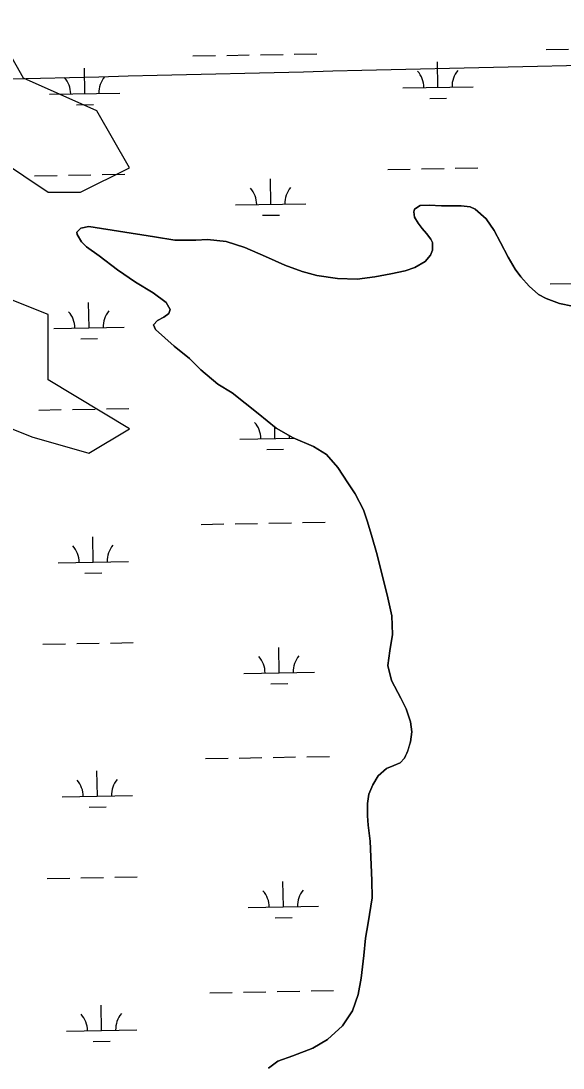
# Model space of a CAD drawing. Extents: x 3914892 to 3953151, y 242587 to 268572.
# Drawn here: x 3947022 to 3947793, y 253183 to 254670 of the extents above; entities that cross this region are included whole.
import ezdxf

# ---------------------------------------------------------------- set-up
doc = ezdxf.new("R2010")
doc.units = 0
for name, color, linetype in [('V-GRID-MAJR', 7, 'Continuous'), ('V-SITE-VEGE', 7, 'Continuous'), ('V-TOPO-SHOR', 7, 'Continuous'), ('V-WETL-SWMP', 7, 'Continuous')]:
    doc.layers.add(name, color=color, linetype=linetype)

msp = doc.modelspace()

# ---------------------------------------------------------------- linework, layer by layer
at = {"layer": 'V-GRID-MAJR'}
msp.add_spline([(3919048.168, 254080.336), (3924366.077, 254173.55000000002), (3929683.974, 254267.537), (3935001.8570000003, 254362.298), (3940319.725, 254457.832), (3945637.58, 254554.14), (3950955.421, 254651.22100000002), (3950955.4220000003, 254651.22100000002)], degree=3, dxfattribs=at)
at = {"layer": 'V-SITE-VEGE'}
for points in [[(3946991.4395061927, 254472.9564894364), (3947060.950671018, 254426.6157128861), (3947107.2914475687, 254426.6157128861), (3947176.802612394, 254461.37129529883), (3947130.4618358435, 254542.46765426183), (3947026.1950886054, 254588.80843081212), (3946979.8543120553, 254669.90478977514)], [(3946979.8543120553, 254102.2302770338), (3947037.7802827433, 254079.05988875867), (3947118.876641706, 254055.88950048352), (3947176.802612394, 254090.64508289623), (3947060.950671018, 254160.15624772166), (3947060.950671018, 254218.08221840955), (3947060.950671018, 254252.83780082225), (3947003.0247003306, 254276.0081890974)]]:
    msp.add_lwpolyline(points, dxfattribs=at)
at = {"layer": 'V-TOPO-SHOR'}
for points in [[(3947518.6950000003, 253504.86500000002), (3947515.887, 253527.731), (3947514.767, 253540.975), (3947515.003, 253558.613), (3947516.731, 253571.56), (3947522.6210000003, 253585.231), (3947530.307, 253597.58000000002), (3947541.864, 253608.32), (3947552.555, 253612.328), (3947561.169, 253616.362), (3947567.7430000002, 253623.02000000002), (3947572.025, 253632.82200000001), (3947575.8340000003, 253646.259), (3947577.8370000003, 253660.241), (3947575.949, 253674.274), (3947569.711, 253692.775), (3947562.129, 253707.92), (3947548.9790000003, 253733.26), (3947544.076, 253754.59600000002), (3947546.685, 253775.314), (3947550.365, 253798.352), (3947549.681, 253824.82200000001), (3947544.057, 253850.578), (3947535.437, 253884.935), (3947527.798, 253915.127), (3947521.595, 253936.22100000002), (3947515.148, 253958.616), (3947509.147, 253975.559), (3947497.519, 253998.28100000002), (3947487.092, 254013.986), (3947472.855, 254035.70500000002), (3947456.757, 254054.079), (3947438.231, 254065.48), (3947409.082, 254077.801), (3947385.143, 254091.611), (3947359.735, 254112.18300000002), (3947322.775, 254141.73), (3947302.449, 254154.192), (3947278.3340000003, 254174.487), (3947262.2060000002, 254190.527), (3947240.132, 254208.201), (3947213.7290000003, 254231.901), (3947210.7, 254238.168), (3947216.488, 254244.316), (3947225.376, 254249.385), (3947232.444, 254254.22), (3947234.336, 254259.901), (3947229.022, 254269.83000000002), (3947210.268, 254283.57), (3947185.309, 254298.946), (3947159.603, 254316.412), (3947133.667, 254336.212), (3947115.679, 254349.163), (3947108.507, 254356.00400000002), (3947102.4250000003, 254366.72100000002), (3947101.6890000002, 254369.844), (3947107.471, 254375.47400000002), (3947119.179, 254378.169), (3947212.37, 254363.438), (3947241.1010000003, 254358.64500000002), (3947271.1920000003, 254358.76200000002), (3947287.804, 254359.31900000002), (3947314.227, 254356.632), (3947340.5700000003, 254347.979), (3947370.231, 254335.132), (3947397.306, 254322.83800000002), (3947422.091, 254313.948), (3947442.77, 254308.484), (3947472.281, 254303.939), (3947500.29, 254303.306), (3947525.2320000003, 254306.348), (3947548.123, 254310.97), (3947568.67, 254315.10700000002), (3947582.224, 254319.854), (3947597.123, 254328.476), (3947604.506, 254337.457), (3947607.191, 254344.16400000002), (3947607.339, 254355.317), (3947604.8030000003, 254359.76200000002), (3947598.946, 254367.882), (3947592.8140000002, 254374.96600000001), (3947586.951, 254382.568), (3947581.878, 254391.196), (3947580.94, 254398.731), (3947581.765, 254402.352), (3947589.619, 254407.695), (3947602.595, 254408.041), (3947619.969, 254407.55000000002), (3947635.271, 254407.347), (3947648.241, 254407.43300000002), (3947660.671, 254405.711), (3947667.896, 254402.759), (3947683.532, 254388.802), (3947694.727, 254372.312), (3947703.838, 254355.328), (3947714.973, 254334.428), (3947724.863, 254317.434), (3947732.762, 254306.69400000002), (3947744.774, 254293.044), (3947757.848, 254281.454), (3947768.666, 254275.603)], [(3947768.666, 254275.603), (3947787.767, 254268.603), (3947806.394, 254264.72400000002)], [(3947374.321, 253182.79), (3947387.42, 253192.473), (3947409.0530000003, 253200.227), (3947437.478, 253211.26200000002), (3947458.13, 253223.179), (3947479.4, 253242.61000000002), (3947493.437, 253264.21300000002), (3947501.789, 253287.44700000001), (3947505.985, 253310.479), (3947509.7860000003, 253342.59600000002), (3947512.1950000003, 253367.467), (3947515.8570000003, 253389.208), (3947521.7770000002, 253424.66700000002), (3947521.327, 253449.317), (3947520.065, 253471.384), (3947518.6950000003, 253504.86500000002)]]:
    msp.add_lwpolyline(points, dxfattribs=at)
at = {"layer": 'V-WETL-SWMP'}
for p, q in [((3947768.7281567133, 254629.12013092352), (3947800.723036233, 254629.69256826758)), ((3947266.9004695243, 254620.14166584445), (3947298.895349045, 254620.7141031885)), ((3947314.8927888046, 254621.00032186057), (3947346.8876683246, 254621.57275920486)), ((3947362.8851080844, 254621.8589778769), (3947394.8799876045, 254622.43141522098)), ((3947410.877427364, 254622.71763389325), (3947442.872306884, 254623.29007123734)), ((3947615.0686004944, 254575.6208055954), (3947614.424608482, 254611.61504505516)), ((3947113.240913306, 254566.64234051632), (3947112.5969212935, 254602.6365799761)), ((3947063.248914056, 254565.74790716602), (3947163.232912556, 254567.53677386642)), ((3947565.0766012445, 254574.7263722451), (3947665.060599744, 254576.5152389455)), ((3947101.5188735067, 254550.9991457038), (3947125.515033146, 254551.4284737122)), ((3947603.3465606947, 254559.97761078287), (3947627.342720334, 254560.40693879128)), ((3947591.729590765, 254459.7527611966), (3947623.7244702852, 254460.32519854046)), ((3947639.7219100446, 254460.61141721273), (3947671.7167895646, 254461.18385455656)), ((3947041.9095842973, 254449.91564010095), (3947073.9044638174, 254450.48807744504)), ((3947089.901903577, 254450.77429611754), (3947121.8967830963, 254451.3467334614)), ((3947137.8942228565, 254451.63295213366), (3947169.889102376, 254452.2053894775)), ((3947377.530575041, 254409.48298241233), (3947376.8865830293, 254445.47722187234)), ((3947543.7372714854, 254458.89410518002), (3947575.732151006, 254459.4665425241)), ((3947327.5385757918, 254408.58854906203), (3947427.522574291, 254410.3774157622)), ((3947581.7660000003, 254402.352), (3947580.94, 254398.73100000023)), ((3947589.62, 254407.695), (3947581.7660000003, 254402.352)), ((3947602.595, 254408.04100000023), (3947589.62, 254407.69500000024)), ((3947619.969, 254407.55000000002), (3947602.595, 254408.041)), ((3947635.271, 254407.34600000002), (3947619.969, 254407.55000000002)), ((3947648.242, 254407.432), (3947635.271, 254407.34600000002)), ((3947660.671, 254405.71000000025), (3947648.242, 254407.43200000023)), ((3947667.895, 254402.76000000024), (3947660.671, 254405.71000000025)), ((3947683.5330000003, 254388.803), (3947667.895, 254402.76)), ((3947365.808535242, 254393.8397875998), (3947389.8046948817, 254394.26911560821)), ((3947580.94, 254398.73100000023), (3947581.877, 254391.19600000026)), ((3947581.877, 254391.19600000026), (3947586.95, 254382.56800000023)), ((3947694.727, 254372.31100000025), (3947683.5330000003, 254388.803)), ((3947107.471, 254375.47300000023), (3947101.6890000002, 254369.84300000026)), ((3947119.18, 254378.17), (3947107.471, 254375.473)), ((3947212.37, 254363.438), (3947119.18, 254378.17)), ((3947586.95, 254382.568), (3947592.815, 254374.967)), ((3947592.815, 254374.967), (3947598.946, 254367.881)), ((3947703.839, 254355.328), (3947694.727, 254372.31100000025)), ((3947101.6890000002, 254369.843), (3947102.4250000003, 254366.72)), ((3947102.4250000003, 254366.72), (3947108.508, 254356.003)), ((3947108.508, 254356.003), (3947115.68, 254349.16300000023)), ((3947241.1010000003, 254358.64500000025), (3947212.37, 254363.43800000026)), ((3947271.193, 254358.76300000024), (3947241.1010000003, 254358.64500000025)), ((3947287.8030000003, 254359.31900000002), (3947271.193, 254358.763)), ((3947314.227, 254356.63200000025), (3947287.8030000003, 254359.31900000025)), ((3947340.571, 254347.98), (3947314.227, 254356.632)), ((3947598.946, 254367.881), (3947604.804, 254359.76200000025)), ((3947604.804, 254359.76200000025), (3947607.339, 254355.318)), ((3947115.68, 254349.16300000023), (3947133.666, 254336.21200000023)), ((3947370.231, 254335.133), (3947340.571, 254347.98)), ((3947607.191, 254344.16500000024), (3947604.507, 254337.456)), ((3947607.339, 254355.318), (3947607.191, 254344.16500000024)), ((3947714.974, 254334.42700000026), (3947703.839, 254355.328)), ((3947133.666, 254336.212), (3947159.602, 254316.411)), ((3947397.305, 254322.83900000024), (3947370.231, 254335.13300000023)), ((3947597.1240000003, 254328.47600000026), (3947582.223, 254319.85500000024)), ((3947604.507, 254337.456), (3947597.1240000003, 254328.47600000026)), ((3947724.864, 254317.434), (3947714.974, 254334.42700000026)), ((3947159.602, 254316.411), (3947185.31, 254298.94700000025)), ((3947422.09, 254313.948), (3947397.305, 254322.839)), ((3947442.769, 254308.48400000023), (3947422.09, 254313.948)), ((3947568.67, 254315.10700000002), (3947548.122, 254310.97100000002)), ((3947582.223, 254319.85500000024), (3947568.67, 254315.10700000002)), ((3947732.7630000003, 254306.693), (3947724.864, 254317.434)), ((3947185.31, 254298.94700000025), (3947210.268, 254283.56900000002)), ((3947472.281, 254303.94), (3947442.769, 254308.484)), ((3947500.289, 254303.30700000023), (3947472.281, 254303.94000000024)), ((3947525.2320000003, 254306.34700000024), (3947500.289, 254303.30700000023)), ((3947548.122, 254310.97100000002), (3947525.2320000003, 254306.34700000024)), ((3947744.773, 254293.043), (3947732.7630000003, 254306.693)), ((3947774.679269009, 254296.49836391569), (3947806.6741485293, 254297.07080125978)), ((3947210.268, 254283.56900000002), (3947229.021, 254269.82900000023)), ((3947757.848, 254281.45500000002), (3947744.773, 254293.043)), ((3947119.1920256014, 254234.02057350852), (3947118.5480335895, 254270.01481296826)), ((3947229.021, 254269.82900000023), (3947234.336, 254259.901)), ((3947768.665, 254275.604), (3947757.848, 254281.45500000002)), ((3947787.768, 254268.60400000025), (3947768.665, 254275.60400000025)), ((3947806.394, 254264.72400000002), (3947787.768, 254268.60400000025)), ((3947232.4450000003, 254254.219), (3947225.376, 254249.38500000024)), ((3947234.336, 254259.901), (3947232.4450000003, 254254.219)), ((3947216.489, 254244.31500000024), (3947210.7, 254238.16700000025)), ((3947210.7, 254238.16700000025), (3947213.7290000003, 254231.90000000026)), ((3947225.376, 254249.385), (3947216.489, 254244.315)), ((3947069.200026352, 254233.1261401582), (3947169.184024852, 254234.9150068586)), ((3947213.7290000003, 254231.90000000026), (3947240.132, 254208.20200000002)), ((3947107.469985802, 254218.37737869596), (3947131.466145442, 254218.80670670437)), ((3947240.132, 254208.20200000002), (3947262.205, 254190.527)), ((3947262.205, 254190.527), (3947278.3340000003, 254174.488)), ((3947278.3340000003, 254174.488), (3947302.448, 254154.19200000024)), ((3947302.448, 254154.19200000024), (3947322.775, 254141.72900000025)), ((3947322.775, 254141.72900000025), (3947359.735, 254112.18300000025)), ((3947095.853015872, 254118.15252910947), (3947127.8478953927, 254118.72496645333)), ((3947143.845335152, 254119.0111851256), (3947175.840214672, 254119.58362246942)), ((3947047.8606965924, 254117.2938730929), (3947079.855576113, 254117.86631043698)), ((3947359.735, 254112.18300000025), (3947385.142, 254091.61000000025)), ((3947383.481687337, 254076.86121540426), (3947383.189522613, 254093.19099410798)), ((3947385.142, 254091.61000000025), (3947409.083, 254077.80200000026)), ((3947333.4896880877, 254075.96678205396), (3947410.178597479, 254077.33886397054)), ((3947409.083, 254077.80200000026), (3947438.2320000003, 254065.48)), ((3947371.759647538, 254061.21802059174), (3947395.7558071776, 254061.64734860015)), ((3947438.2320000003, 254065.48), (3947456.757, 254054.079)), ((3947456.757, 254054.079), (3947472.855, 254035.70500000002)), ((3947472.855, 254035.70500000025), (3947487.092, 254013.98500000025)), ((3947487.092, 254013.98500000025), (3947497.518, 253998.28100000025)), ((3947497.518, 253998.28100000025), (3947509.148, 253975.55800000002)), ((3947509.148, 253975.55800000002), (3947515.148, 253958.616)), ((3947278.8026941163, 253954.89813182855), (3947310.7975736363, 253955.4705691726)), ((3947326.7950133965, 253955.75678784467), (3947358.7898929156, 253956.32922518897)), ((3947374.787332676, 253956.61544386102), (3947406.7822121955, 253957.18788120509)), ((3947422.7796519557, 253957.47409987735), (3947454.7745314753, 253958.04653722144)), ((3947515.148, 253958.616), (3947521.594, 253936.22100000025)), ((3947125.1431378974, 253901.39880650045), (3947124.499145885, 253937.3930459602)), ((3947521.594, 253936.22100000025), (3947527.798, 253915.12700000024)), ((3947527.798, 253915.12700000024), (3947535.437, 253884.93400000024)), ((3947075.1511386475, 253900.50437315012), (3947175.135137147, 253902.29323985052)), ((3947113.4210980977, 253885.7556116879), (3947137.4172577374, 253886.1849396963)), ((3947535.437, 253884.93400000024), (3947544.058, 253850.57700000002)), ((3947544.058, 253850.57700000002), (3947549.681, 253824.82100000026)), ((3947549.681, 253824.82100000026), (3947550.366, 253798.352)), ((3947550.366, 253798.352), (3947546.686, 253775.314)), ((3947053.8118088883, 253784.67210608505), (3947085.806688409, 253785.24454342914)), ((3947101.804128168, 253785.53076210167), (3947133.799007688, 253786.1031994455)), ((3947149.796447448, 253786.38941811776), (3947181.791326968, 253786.96185546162)), ((3947389.432799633, 253744.23944839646), (3947388.788807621, 253780.23368785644)), ((3947546.686, 253775.314), (3947544.075, 253754.59600000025)), ((3947544.075, 253754.59600000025), (3947548.9790000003, 253733.259)), ((3947339.4408003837, 253743.34501504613), (3947439.4247988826, 253745.1338817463)), ((3947548.9790000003, 253733.259), (3947562.13, 253707.921)), ((3947377.7107598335, 253728.5962535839), (3947401.706919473, 253729.02558159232)), ((3947562.13, 253707.921), (3947569.71, 253692.77500000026)), ((3947569.71, 253692.77500000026), (3947575.949, 253674.27300000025)), ((3947575.949, 253674.27300000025), (3947577.8370000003, 253660.24000000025)), ((3947577.8370000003, 253660.24000000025), (3947575.835, 253646.259)), ((3947575.835, 253646.259), (3947572.024, 253632.821)), ((3947572.024, 253632.821), (3947567.7430000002, 253623.02000000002)), ((3947284.7538064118, 253622.27636482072), (3947316.7486859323, 253622.8488021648)), ((3947332.746125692, 253623.13502083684), (3947364.741005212, 253623.70745818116)), ((3947380.738444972, 253623.9936768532), (3947412.7333244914, 253624.56611419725)), ((3947428.730764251, 253624.85233286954), (3947460.7256437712, 253625.4247702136)), ((3947561.169, 253616.36300000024), (3947552.554, 253612.32800000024)), ((3947567.7430000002, 253623.02000000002), (3947561.169, 253616.36300000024)), ((3947131.0942501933, 253568.77703949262), (3947130.4502581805, 253604.77127895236)), ((3947530.308, 253597.57900000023), (3947522.6210000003, 253585.23)), ((3947541.865, 253608.32), (3947530.308, 253597.57900000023)), ((3947552.554, 253612.32800000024), (3947541.865, 253608.32)), ((3947522.6210000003, 253585.23), (3947516.731, 253571.56)), ((3947081.1022509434, 253567.8826061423), (3947181.0862494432, 253569.6714728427)), ((3947516.731, 253571.56), (3947515.002, 253558.61200000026)), ((3947119.372210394, 253553.13384468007), (3947143.3683700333, 253553.5631726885)), ((3947515.002, 253558.61200000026), (3947514.767, 253540.97600000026)), ((3947514.767, 253540.97600000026), (3947515.887, 253527.731)), ((3947515.887, 253527.731), (3947518.6950000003, 253504.866)), ((3947518.6950000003, 253504.866), (3947520.065, 253471.384)), ((3947520.065, 253471.384), (3947521.327, 253449.317)), ((3947059.7629211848, 253452.05033907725), (3947091.7578007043, 253452.6227764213)), ((3947107.755240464, 253452.90899509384), (3947139.7501199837, 253453.48143243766)), ((3947155.747559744, 253453.76765110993), (3947187.7424392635, 253454.34008845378)), ((3947521.327, 253449.317), (3947521.7770000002, 253424.66800000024)), ((3947395.3839119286, 253411.61768138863), (3947394.7399199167, 253447.6119208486)), ((3947521.7770000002, 253424.66800000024), (3947515.856, 253389.208)), ((3947345.391912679, 253410.7232480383), (3947445.3759111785, 253412.51211473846)), ((3947383.6618721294, 253395.97448657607), (3947407.658031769, 253396.4038145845)), ((3947515.856, 253389.208), (3947512.194, 253367.467)), ((3947512.194, 253367.467), (3947509.787, 253342.59600000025)), ((3947509.787, 253342.59600000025), (3947505.986, 253310.48)), ((3947505.986, 253310.48), (3947501.788, 253287.448)), ((3947290.7049187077, 253289.65459781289), (3947322.6997982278, 253290.22703515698)), ((3947338.6972379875, 253290.513253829), (3947370.6921175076, 253291.08569117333)), ((3947386.6895572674, 253291.37190984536), (3947418.6844367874, 253291.94434718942)), ((3947434.681876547, 253292.2305658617), (3947466.6767560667, 253292.80300320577)), ((3947501.788, 253287.448), (3947493.437, 253264.21300000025)), ((3947137.045362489, 253236.1552724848), (3947136.401370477, 253272.14951194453)), ((3947493.437, 253264.21300000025), (3947479.4, 253242.61000000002)), ((3947479.4, 253242.61000000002), (3947458.129, 253223.17900000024)), ((3947087.0533632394, 253235.26083913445), (3947187.037361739, 253237.04970583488)), ((3947125.3233226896, 253220.51207767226), (3947149.3194823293, 253220.94140568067)), ((3947437.477, 253211.26200000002), (3947409.054, 253200.22700000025)), ((3947458.129, 253223.17900000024), (3947437.477, 253211.26200000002)), ((3947409.054, 253200.22700000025), (3947387.42, 253192.47400000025)), ((3947387.42, 253192.47400000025), (3947374.321, 253182.79100000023))]:
    msp.add_line(p, q, dxfattribs=at)
for centre, radius, start, end in [((3947559.8260104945, 254575.10731031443), 35.24628790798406, 0.25317973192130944, 41.79683806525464), ((3947670.2942033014, 254577.08375529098), 35.24628790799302, 140.25317672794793, 181.79683506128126), ((3947057.998323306, 254566.12884523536), 35.24628790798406, 0.25317973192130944, 41.79683806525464), ((3947168.4665161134, 254568.1052902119), 35.24628790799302, 140.25317672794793, 181.79683506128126), ((3947322.2879850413, 254408.96948713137), 35.24628790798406, 0.25317973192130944, 41.79683806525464), ((3947432.7561778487, 254410.94593210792), 35.24628790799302, 140.25317672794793, 181.79683506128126), ((3947063.9494356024, 254233.50707822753), 35.24628790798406, 0.25317973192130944, 41.79683806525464), ((3947174.4176284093, 254235.4835232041), 35.24628790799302, 140.25317672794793, 181.79683506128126), ((3947328.239097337, 254076.3477201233), 35.24628790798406, 0.25317973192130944, 41.79683806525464), ((3947438.7072901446, 254078.32416509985), 35.24628790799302, 175.66815378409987, 181.79683506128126), ((3947180.368740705, 253902.86175619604), 35.24628790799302, 140.25317672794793, 181.79683506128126), ((3947069.9005478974, 253900.88531121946), 35.24628790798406, 0.25317973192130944, 41.79683806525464), ((3947334.1902096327, 253743.72595311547), 35.24628790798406, 0.25317973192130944, 41.79683806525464), ((3947444.65840244, 253745.70239809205), 35.24628790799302, 140.25317672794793, 181.79683506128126), ((3947075.8516601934, 253568.26354421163), 35.24628790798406, 0.25317973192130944, 41.79683806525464), ((3947186.319853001, 253570.2399891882), 35.24628790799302, 140.25317672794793, 181.79683506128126), ((3947340.1413219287, 253411.10418610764), 35.24628790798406, 0.25317973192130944, 41.79683806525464), ((3947450.609514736, 253413.08063108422), 35.24628790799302, 140.25317672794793, 181.79683506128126), ((3947081.80277249, 253235.6417772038), 35.24628790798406, 0.25317973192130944, 41.79683806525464), ((3947192.270965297, 253237.61822218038), 35.24628790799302, 140.25317672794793, 181.79683506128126)]:
    msp.add_arc(centre, radius, start, end, dxfattribs=at)

doc.saveas('drawing.dxf')
